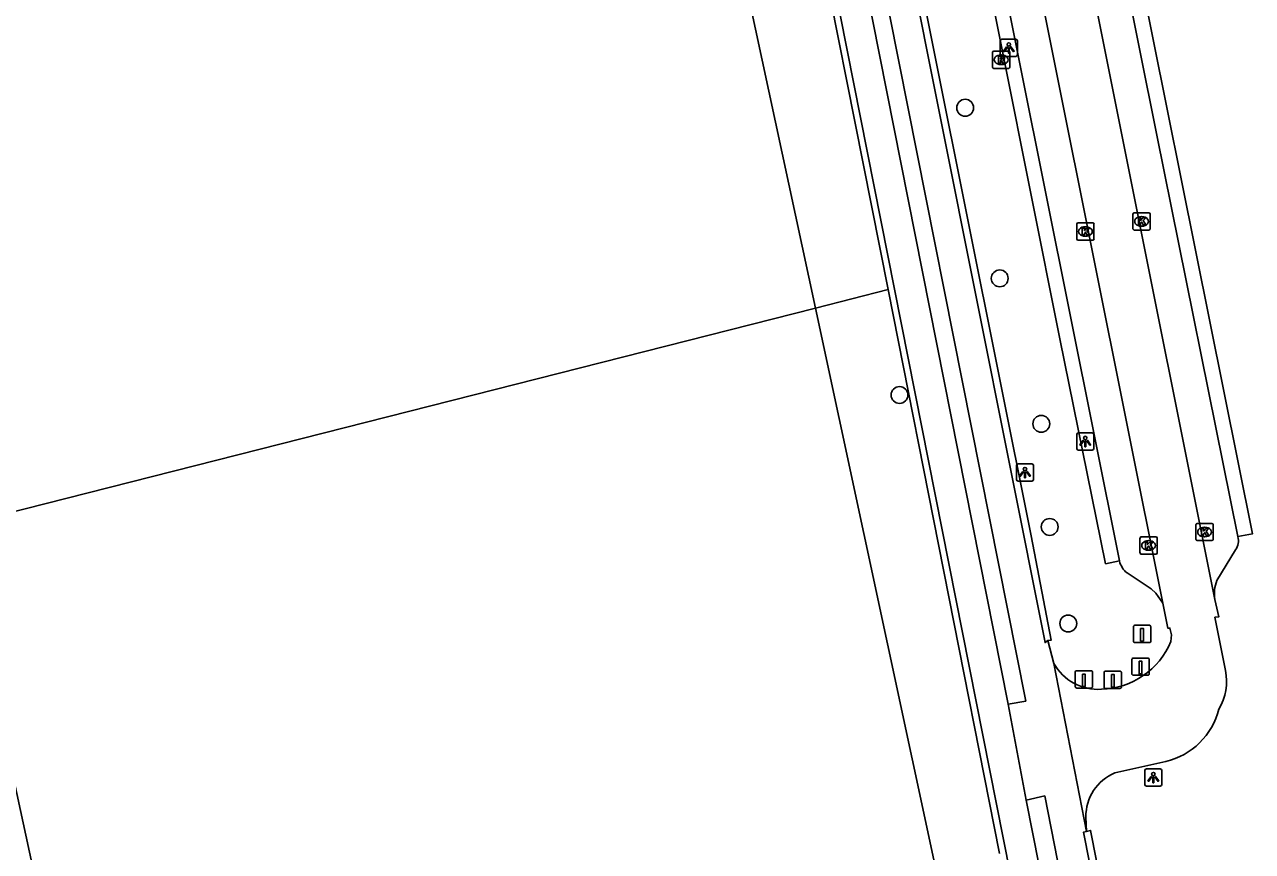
# Model space of a CAD drawing. Extents: x 160203 to 161526, y 379529 to 381797.
# Drawn here: x 160799.8 to 160871, y 380240.4 to 380288.4 of the extents above; entities that cross this region are included whole.
import ezdxf

# ---------------------------------------------------------------- set-up
doc = ezdxf.new("R2010")
doc.units = 0
for name, color, linetype in [('IMGEO_Boom', 7, 'Continuous'), ('IMGEO_Kolk', 7, 'Continuous'), ('IMGEO_Lichtpunt', 7, 'Continuous'), ('IMGEO_Loofbos', 7, 'Continuous'), ('IMGEO_Paal', 7, 'Continuous'), ('IMGEO_Parkeervlak_open', 7, 'Continuous'), ('IMGEO_Rijbaan_lokaal_gesloten', 7, 'Continuous'), ('IMGEO_Rijbaan_lokaal_open', 7, 'Continuous'), ('IMGEO_Rioolput', 7, 'Continuous'), ('IMGEO_Voetpad_open', 7, 'Continuous')]:
    doc.layers.add(name, color=color, linetype=linetype)

msp = doc.modelspace()

# ---------------------------------------------------------------- linework, layer by layer
at = {"layer": 'IMGEO_Boom'}
for centre in [(160854.36, 380283.523), (160856.363, 380273.623), (160850.549, 380266.854), (160858.776, 380265.178), (160859.264, 380259.199), (160860.342, 380253.598)]:
    msp.add_circle(centre, 0.489, dxfattribs=at)
at = {"layer": 'IMGEO_Kolk'}
for p, q in [((160860.834, 380275.916), (160860.834, 380276.768)), ((160860.909, 380276.842), (160861.761, 380276.842)), ((160861.835, 380276.768), (160861.835, 380275.916)), ((160864.097, 380276.503), (160864.097, 380277.355)), ((160864.172, 380277.429), (160865.024, 380277.429)), ((160864.585, 380277.209), (160864.61, 380277.209)), ((160865.098, 380277.355), (160865.098, 380276.503)), ((160861.345, 380276.062), (160861.32, 380276.062)), ((160861.322, 380276.622), (160861.347, 380276.622)), ((160865.024, 380276.429), (160864.172, 380276.429)), ((160864.608, 380276.649), (160864.583, 380276.649)), ((160861.761, 380275.842), (160860.909, 380275.842)), ((160867.753, 380258.479), (160867.753, 380259.331)), ((160867.828, 380259.405), (160868.68, 380259.405)), ((160868.241, 380259.185), (160868.266, 380259.185)), ((160868.754, 380259.331), (160868.754, 380258.479)), ((160864.505, 380257.698), (160864.505, 380258.55)), ((160864.58, 380258.624), (160865.432, 380258.624)), ((160864.993, 380258.404), (160865.018, 380258.404)), ((160865.506, 380258.55), (160865.506, 380257.698)), ((160868.68, 380258.405), (160867.828, 380258.405)), ((160868.264, 380258.625), (160868.239, 380258.625)), ((160865.432, 380257.624), (160864.58, 380257.624)), ((160865.016, 380257.844), (160864.991, 380257.844))]:
    msp.add_line(p, q, dxfattribs=at)
for points in [[(160860.834, 380275.916), (160860.834, 380276.768)], [(160860.909, 380276.842), (160861.761, 380276.842)], [(160861.835, 380276.768), (160861.835, 380275.916)], [(160864.097, 380276.503), (160864.097, 380277.355)], [(160864.172, 380277.429), (160865.024, 380277.429)], [(160864.418, 380277.129), (160864.541, 380277.129), (160864.541, 380276.978), (160864.671, 380277.129), (160864.835, 380277.129), (160864.689, 380276.978), (160864.842, 380276.729), (160864.69, 380276.729), (160864.605, 380276.893), (160864.541, 380276.826), (160864.541, 380276.729), (160864.418, 380276.729), (160864.418, 380277.129)], [(160865.098, 380277.355), (160865.098, 380276.503)], [(160861.155, 380276.542), (160861.278, 380276.542), (160861.278, 380276.391), (160861.408, 380276.542), (160861.572, 380276.542), (160861.426, 380276.391), (160861.579, 380276.142), (160861.427, 380276.142), (160861.342, 380276.306), (160861.278, 380276.239), (160861.278, 380276.142), (160861.155, 380276.142), (160861.155, 380276.542)], [(160865.024, 380276.429), (160864.172, 380276.429)], [(160861.761, 380275.842), (160860.909, 380275.842)], [(160867.753, 380258.479), (160867.753, 380259.331)], [(160867.828, 380259.405), (160868.68, 380259.405)], [(160868.074, 380259.105), (160868.197, 380259.105), (160868.197, 380258.954), (160868.327, 380259.105), (160868.491, 380259.105), (160868.345, 380258.954), (160868.498, 380258.705), (160868.346, 380258.705), (160868.261, 380258.869), (160868.197, 380258.802), (160868.197, 380258.705), (160868.074, 380258.705), (160868.074, 380259.105)], [(160868.754, 380259.331), (160868.754, 380258.479)], [(160864.505, 380257.698), (160864.505, 380258.55)], [(160864.58, 380258.624), (160865.432, 380258.624)], [(160864.826, 380258.324), (160864.949, 380258.324), (160864.949, 380258.173), (160865.079, 380258.324), (160865.243, 380258.324), (160865.097, 380258.173), (160865.25, 380257.924), (160865.098, 380257.924), (160865.013, 380258.088), (160864.949, 380258.021), (160864.949, 380257.924), (160864.826, 380257.924), (160864.826, 380258.324)], [(160865.506, 380258.55), (160865.506, 380257.698)], [(160868.68, 380258.405), (160867.828, 380258.405)], [(160865.432, 380257.624), (160864.58, 380257.624)]]:
    msp.add_lwpolyline(points, dxfattribs=at)
for centre, start, end in [((160860.911, 380276.766), 91.55205, 178.44795), ((160860.911, 380276.766), 91.55205, 178.44795), ((160861.759, 380276.766), 1.55205, 88.44795), ((160861.759, 380276.766), 1.55205, 88.44795), ((160864.174, 380277.353), 91.55205, 178.44795), ((160864.174, 380277.353), 91.55205, 178.44795), ((160865.022, 380277.353), 1.55205, 88.44795), ((160865.022, 380277.353), 1.55205, 88.44795), ((160864.174, 380276.505), 181.55205, 268.44795), ((160864.174, 380276.505), 181.55205, 268.44795), ((160865.022, 380276.505), 271.55205, 358.44795), ((160865.022, 380276.505), 271.55205, 358.44795), ((160860.911, 380275.918), 181.55205, 268.44795), ((160860.911, 380275.918), 181.55205, 268.44795), ((160861.759, 380275.918), 271.55205, 358.44795), ((160861.759, 380275.918), 271.55205, 358.44795), ((160867.83, 380259.329), 91.55205, 178.44795), ((160867.83, 380259.329), 91.55205, 178.44795), ((160868.678, 380259.329), 1.55205, 88.44795), ((160868.678, 380259.329), 1.55205, 88.44795), ((160864.582, 380258.548), 91.55205, 178.44795), ((160864.582, 380258.548), 91.55205, 178.44795), ((160865.43, 380258.548), 1.55205, 88.44795), ((160865.43, 380258.548), 1.55205, 88.44795), ((160867.83, 380258.481), 181.55205, 268.44795), ((160867.83, 380258.481), 181.55205, 268.44795), ((160868.678, 380258.481), 271.55205, 358.44795), ((160868.678, 380258.481), 271.55205, 358.44795), ((160864.582, 380257.7), 181.55205, 268.44795), ((160864.582, 380257.7), 181.55205, 268.44795), ((160865.43, 380257.7), 271.55205, 358.44795), ((160865.43, 380257.7), 271.55205, 358.44795)]:
    msp.add_arc(centre, 0.0765, start, end, dxfattribs=at)
for centre, major_axis, ratio, start_param, end_param in [((160864.584, 380276.929), (-0.387, 0.002), 0.722429, 4.712389, 7.853982), ((160864.609, 380276.929), (-0.39, 0.002), 0.717154, 1.570796, 4.712389), ((160861.321, 380276.342), (-0.387, 0.002), 0.722429, 4.712389, 7.853982), ((160861.346, 380276.342), (-0.39, 0.002), 0.717154, 1.570796, 4.712389), ((160868.24, 380258.905), (-0.387, 0.002), 0.722429, 4.712389, 7.853982), ((160868.265, 380258.905), (-0.39, 0.002), 0.717154, 1.570796, 4.712389), ((160864.992, 380258.124), (-0.387, 0.002), 0.722429, 4.712389, 7.853982), ((160865.017, 380258.124), (-0.39, 0.002), 0.717154, 1.570796, 4.712389)]:
    msp.add_ellipse(centre, major_axis=major_axis, ratio=ratio, start_param=start_param, end_param=end_param, dxfattribs=at)
at = {"layer": 'IMGEO_Lichtpunt'}
for p, q in [((160857.294, 380287.497), (160856.486, 380287.497)), ((160857.294, 380287.497), (160856.486, 380287.497)), ((160856.392, 380287.402), (160856.392, 380286.595)), ((160856.392, 380287.402), (160856.392, 380286.595)), ((160857.388, 380286.595), (160857.388, 380287.402)), ((160857.388, 380286.595), (160857.388, 380287.402)), ((160856.486, 380286.501), (160857.294, 380286.501)), ((160856.486, 380286.501), (160857.294, 380286.501)), ((160861.732, 380264.657), (160860.924, 380264.657)), ((160861.732, 380264.657), (160860.924, 380264.657)), ((160860.83, 380264.562), (160860.83, 380263.755)), ((160860.83, 380264.562), (160860.83, 380263.755)), ((160861.826, 380263.755), (160861.826, 380264.562)), ((160861.826, 380263.755), (160861.826, 380264.562)), ((160860.924, 380263.661), (160861.732, 380263.661)), ((160860.924, 380263.661), (160861.732, 380263.661)), ((160857.33, 380262.758), (160857.33, 380261.951)), ((160857.33, 380262.758), (160857.33, 380261.951)), ((160858.232, 380262.853), (160857.424, 380262.853)), ((160858.232, 380262.853), (160857.424, 380262.853)), ((160858.326, 380261.951), (160858.326, 380262.758)), ((160858.326, 380261.951), (160858.326, 380262.758)), ((160857.424, 380261.857), (160858.232, 380261.857)), ((160857.424, 380261.857), (160858.232, 380261.857)), ((160864.781, 380245.06), (160864.781, 380244.253)), ((160864.781, 380245.06), (160864.781, 380244.253)), ((160865.683, 380245.155), (160864.875, 380245.155)), ((160865.683, 380245.155), (160864.875, 380245.155)), ((160865.777, 380244.253), (160865.777, 380245.06)), ((160865.777, 380244.253), (160865.777, 380245.06)), ((160864.875, 380244.159), (160865.683, 380244.159)), ((160864.875, 380244.159), (160865.683, 380244.159))]:
    msp.add_line(p, q, dxfattribs=at)
for points in [[(160856.766, 380287.066), (160856.805, 380287.038), (160856.617, 380286.776), (160856.579, 380286.803), (160856.766, 380287.066)], [(160856.868, 380287.018), (160856.915, 380287.018), (160856.915, 380286.696), (160856.868, 380286.696), (160856.868, 380287.018)], [(160856.978, 380287.038), (160857.016, 380287.065), (160857.203, 380286.803), (160857.164, 380286.775), (160856.978, 380287.038)], [(160861.204, 380264.226), (160861.243, 380264.198), (160861.055, 380263.936), (160861.017, 380263.963), (160861.204, 380264.226)], [(160861.306, 380264.178), (160861.353, 380264.178), (160861.353, 380263.856), (160861.306, 380263.856), (160861.306, 380264.178)], [(160861.416, 380264.198), (160861.454, 380264.225), (160861.641, 380263.963), (160861.602, 380263.935), (160861.416, 380264.198)], [(160857.704, 380262.422), (160857.743, 380262.394), (160857.555, 380262.132), (160857.517, 380262.159), (160857.704, 380262.422)], [(160857.806, 380262.374), (160857.853, 380262.374), (160857.853, 380262.052), (160857.806, 380262.052), (160857.806, 380262.374)], [(160857.916, 380262.394), (160857.954, 380262.421), (160858.141, 380262.159), (160858.102, 380262.131), (160857.916, 380262.394)], [(160865.155, 380244.724), (160865.194, 380244.696), (160865.006, 380244.434), (160864.968, 380244.461), (160865.155, 380244.724)], [(160865.257, 380244.676), (160865.304, 380244.676), (160865.304, 380244.354), (160865.257, 380244.354), (160865.257, 380244.676)], [(160865.367, 380244.696), (160865.405, 380244.723), (160865.592, 380244.461), (160865.553, 380244.433), (160865.367, 380244.696)]]:
    msp.add_lwpolyline(points, dxfattribs=at)
for centre in [(160856.891, 380287.2), (160861.329, 380264.36), (160857.829, 380262.556), (160865.28, 380244.858)]:
    msp.add_circle(centre, 0.0994, dxfattribs=at)
for centre, start, end in [((160856.486, 380287.402), 90, 180), ((160856.486, 380287.402), 90, 180), ((160857.294, 380287.402), 0, 90), ((160857.294, 380287.402), 0, 90), ((160856.486, 380286.595), 180, 270), ((160856.486, 380286.595), 180, 270), ((160857.294, 380286.595), 270, 0), ((160857.294, 380286.595), 270, 360), ((160860.924, 380264.562), 90, 180), ((160860.924, 380264.562), 90, 180), ((160861.732, 380264.562), 0, 90), ((160861.732, 380264.562), 0, 90), ((160860.924, 380263.755), 180, 270), ((160860.924, 380263.755), 180, 270), ((160861.732, 380263.755), 270, 0), ((160861.732, 380263.755), 270, 360), ((160857.424, 380262.758), 90, 180), ((160857.424, 380262.758), 90, 180), ((160858.232, 380262.758), 0, 90), ((160858.232, 380262.758), 0, 90), ((160857.424, 380261.951), 180, 270), ((160857.424, 380261.951), 180, 270), ((160858.232, 380261.951), 270, 0), ((160858.232, 380261.951), 270, 360), ((160864.875, 380245.06), 90, 180), ((160864.875, 380245.06), 90, 180), ((160865.683, 380245.06), 0, 90), ((160865.683, 380245.06), 0, 90), ((160864.875, 380244.253), 180, 270), ((160864.875, 380244.253), 180, 270), ((160865.683, 380244.253), 270, 0), ((160865.683, 380244.253), 270, 360)]:
    msp.add_arc(centre, 0.0946, start, end, dxfattribs=at)
at = {"layer": 'IMGEO_Loofbos'}
for points in [[(160839.859, 380298.895), (160845.662, 380271.9)], [(160849.881, 380272.972), (160845.662, 380271.9)], [(160795.958, 380259.278), (160845.662, 380271.9)], [(160845.662, 380271.9), (160852.661, 380239.334)], [(160795.958, 380259.278), (160797.93, 380250), (160802.978, 380226.808), (160822.601, 380231.812)]]:
    msp.add_lwpolyline(points, dxfattribs=at)
at = {"layer": 'IMGEO_Paal'}
for p, q in [((160864.129, 380253.41), (160864.129, 380252.569)), ((160864.129, 380253.41), (160864.129, 380252.569)), ((160865.045, 380253.494), (160864.204, 380253.494)), ((160865.045, 380253.494), (160864.204, 380253.494)), ((160865.129, 380252.578), (160865.129, 380253.419)), ((160865.129, 380252.578), (160865.129, 380253.419)), ((160864.213, 380252.494), (160865.054, 380252.494)), ((160864.213, 380252.494), (160865.054, 380252.494)), ((160864.04, 380251.506), (160864.04, 380250.665)), ((160864.04, 380251.506), (160864.04, 380250.665)), ((160864.956, 380251.59), (160864.115, 380251.59)), ((160864.956, 380251.59), (160864.115, 380251.59)), ((160865.04, 380250.674), (160865.04, 380251.515)), ((160865.04, 380250.674), (160865.04, 380251.515)), ((160860.747, 380250.767), (160860.747, 380249.926)), ((160860.747, 380250.767), (160860.747, 380249.926)), ((160861.663, 380250.851), (160860.822, 380250.851)), ((160861.663, 380250.851), (160860.822, 380250.851)), ((160861.747, 380249.935), (160861.747, 380250.776)), ((160861.747, 380249.935), (160861.747, 380250.776)), ((160862.427, 380250.744), (160862.427, 380249.903)), ((160862.427, 380250.744), (160862.427, 380249.903)), ((160863.343, 380250.828), (160862.502, 380250.828)), ((160863.343, 380250.828), (160862.502, 380250.828)), ((160863.427, 380249.912), (160863.427, 380250.753)), ((160863.427, 380249.912), (160863.427, 380250.753)), ((160864.124, 380250.59), (160864.965, 380250.59)), ((160864.124, 380250.59), (160864.965, 380250.59)), ((160860.831, 380249.851), (160861.672, 380249.851)), ((160860.831, 380249.851), (160861.672, 380249.851)), ((160862.511, 380249.828), (160863.352, 380249.828)), ((160862.511, 380249.828), (160863.352, 380249.828))]:
    msp.add_line(p, q, dxfattribs=at)
for points in [[(160864.544, 380253.307), (160864.704, 380253.307), (160864.704, 380252.574), (160864.544, 380252.574), (160864.544, 380253.307)], [(160864.455, 380251.403), (160864.615, 380251.403), (160864.615, 380250.67), (160864.455, 380250.67), (160864.455, 380251.403)], [(160861.162, 380250.664), (160861.322, 380250.664), (160861.322, 380249.931), (160861.162, 380249.931), (160861.162, 380250.664)], [(160862.842, 380250.641), (160863.002, 380250.641), (160863.002, 380249.908), (160862.842, 380249.908), (160862.842, 380250.641)]]:
    msp.add_lwpolyline(points, dxfattribs=at)
for centre, start, end in [((160864.207, 380253.416), 92.4484, 184.28452), ((160864.207, 380253.416), 92.4484, 184.28452), ((160865.051, 380253.416), 2.4484, 94.28452), ((160865.051, 380253.416), 2.4484, 94.28452), ((160864.207, 380252.572), 182.4484, 274.28452), ((160864.207, 380252.572), 182.4484, 274.28452), ((160865.051, 380252.572), 272.4484, 4.28452), ((160865.051, 380252.572), 272.4484, 4.28452), ((160864.118, 380251.512), 92.4484, 184.28452), ((160864.118, 380251.512), 92.4484, 184.28452), ((160864.962, 380251.512), 2.4484, 94.28452), ((160864.962, 380251.512), 2.4484, 94.28452), ((160860.825, 380250.773), 92.4484, 184.28452), ((160860.825, 380250.773), 92.4484, 184.28452), ((160861.669, 380250.773), 2.4484, 94.28452), ((160861.669, 380250.773), 2.4484, 94.28452), ((160862.505, 380250.75), 92.4484, 184.28452), ((160862.505, 380250.75), 92.4484, 184.28452), ((160863.349, 380250.75), 2.4484, 94.28452), ((160863.349, 380250.75), 2.4484, 94.28452), ((160864.118, 380250.668), 182.4484, 274.28452), ((160864.118, 380250.668), 182.4484, 274.28452), ((160864.962, 380250.668), 272.4484, 4.28452), ((160864.962, 380250.668), 272.4484, 4.28452), ((160860.825, 380249.929), 182.4484, 274.28452), ((160860.825, 380249.929), 182.4484, 274.28452), ((160861.669, 380249.929), 272.4484, 4.28452), ((160861.669, 380249.929), 272.4484, 4.28452), ((160862.505, 380249.906), 182.4484, 274.28452), ((160862.505, 380249.906), 182.4484, 274.28452), ((160863.349, 380249.906), 272.4484, 4.28452), ((160863.349, 380249.906), 272.4484, 4.28452)]:
    msp.add_arc(centre, 0.0779, start, end, dxfattribs=at)
at = {"layer": 'IMGEO_Parkeervlak_open'}
for points in [[(160870.05, 380257.865), (160868.972, 380256.086)], [(160865.837, 380254.767), (160865.417, 380255.361), (160865.148, 380255.603), (160863.751, 380256.532)]]:
    msp.add_lwpolyline(points, dxfattribs=at)
for centre, radius, start, end in [((160869.345, 380258.39), 0.879, 323.32765, 16.20675), ((160864.592, 380257.555), 1.324, 194.51266, 230.57983), ((160870.697, 380255.351), 1.875, 156.91111, 191.11982)]:
    msp.add_arc(centre, radius, start, end, dxfattribs=at)
at = {"layer": 'IMGEO_Rijbaan_lokaal_gesloten'}
for points in [[(160807.391, 380496.064), (160807.806, 380496.157), (160808.357, 380496.254), (160809.488, 380490.62), (160847.878, 380299.47), (160857.878, 380249.092), (160856.862, 380248.916)], [(160856.862, 380248.916), (160846.915, 380299.112), (160808.457, 380490.462), (160808.139, 380492.044), (160807.391, 380496.064)], [(160806.108, 380492.099), (160806.281, 380492.144), (160806.674, 380490.188), (160845.136, 380298.897), (160858.94, 380229.148), (160865.008, 380198.49)], [(160849.421, 380336.657), (160865.837, 380254.767)], [(160868.857, 380254.989), (160852.388, 380337.253)], [(160842.958, 380332.843), (160858.995, 380252.491), (160859.163, 380252.606)], [(160865.837, 380254.767), (160866.126, 380253.323), (160866.238, 380253.326), (160866.325, 380252.932), (160866.298, 380252.548)], [(160869.469, 380250.868), (160868.855, 380253.955), (160869.082, 380253.985), (160868.857, 380254.989)], [(160859.506, 380251.283), (160859.163, 380252.606)], [(160859.506, 380251.283), (160861.405, 380241.518)], [(160857.899, 380243.338), (160856.862, 380248.916)], [(160863.038, 380244.922), (160866.004, 380245.583)], [(160857.899, 380243.338), (160858.975, 380243.591), (160861.56, 380230.469), (160867.75, 380199.041)], [(160866.722, 380198.834), (160860.551, 380229.96), (160857.899, 380243.338)], [(160861.405, 380241.518), (160861.364, 380242.364)], [(160861.405, 380241.518), (160861.228, 380241.492), (160863.23, 380231.311), (160869.506, 380199.393)]]:
    msp.add_lwpolyline(points, dxfattribs=at)
for centre, radius, start, end in [((160862.118, 380254.31), 4.537, 271.88786, 337.14246), ((160862.094, 380252.742), 2.971, 209.4125, 273.3346), ((160866.286, 380250.251), 3.242, 329.86405, 10.97135), ((160864.998, 380249.69), 4.229, 283.75911, 345.38044), ((160864.115, 380242.391), 2.751, 113.04372, 180.5534)]:
    msp.add_arc(centre, radius, start, end, dxfattribs=at)
at = {"layer": 'IMGEO_Rijbaan_lokaal_open'}
for points in [[(160806.108, 380492.099), (160805.945, 380492.03), (160806.217, 380490.57), (160844.613, 380299.608), (160849.881, 380272.972)], [(160859.163, 380252.606), (160859.34, 380252.626), (160858.197, 380258.685), (160843.314, 380332.925), (160842.958, 380332.843)], [(160856.352, 380240.258), (160849.881, 380272.972)], [(160863.743, 380230.895), (160863.622, 380231.509), (160861.641, 380241.586), (160861.405, 380241.518)]]:
    msp.add_lwpolyline(points, dxfattribs=at)
at = {"layer": 'IMGEO_Rioolput'}
for p, q in [((160855.949, 380285.882), (160855.949, 380286.734)), ((160856.024, 380286.808), (160856.876, 380286.808)), ((160856.95, 380286.734), (160856.95, 380285.882)), ((160856.46, 380286.028), (160856.435, 380286.028)), ((160856.437, 380286.588), (160856.462, 380286.588)), ((160856.876, 380285.808), (160856.024, 380285.808))]:
    msp.add_line(p, q, dxfattribs=at)
for points in [[(160855.949, 380285.882), (160855.949, 380286.734)], [(160856.024, 380286.808), (160856.876, 380286.808)], [(160856.95, 380286.734), (160856.95, 380285.882)], [(160856.538, 380286.506), (160856.286, 380286.508), (160856.286, 380286.108)], [(160856.286, 380286.108), (160856.41, 380286.108), (160856.41, 380286.27), (160856.421, 380286.27)], [(160856.464, 380286.427), (160856.41, 380286.427), (160856.41, 380286.346)], [(160856.41, 380286.346), (160856.462, 380286.346)], [(160856.468, 380286.241), (160856.539, 380286.108), (160856.679, 380286.108), (160856.614, 380286.234)], [(160856.876, 380285.808), (160856.024, 380285.808)]]:
    msp.add_lwpolyline(points, dxfattribs=at)
for centre, radius, start, end in [((160856.026, 380286.732), 0.0765, 91.55205, 178.44795), ((160856.026, 380286.732), 0.0765, 91.55205, 178.44795), ((160856.874, 380286.732), 0.0765, 1.55205, 88.44795), ((160856.874, 380286.732), 0.0765, 1.55205, 88.44795), ((160856.42, 380286.217), 0.0533, 26.02933, 88.69889), ((160856.446, 380286.535), 0.19, 274.7715, 282.96867), ((160856.47, 380286.331), 0.0964, 77.00612, 93.18647), ((160856.484, 380286.388), 0.0378, 276.66336, 79.67722), ((160856.537, 380286.396), 0.109, 350.36119, 89.41601), ((160856.535, 380286.396), 0.112, 277.58423, 350.98172), ((160856.519, 380286.181), 0.108, 29.51342, 73.79051), ((160856.026, 380285.884), 0.0765, 181.55205, 268.44795), ((160856.026, 380285.884), 0.0765, 181.55205, 268.44795), ((160856.874, 380285.884), 0.0765, 271.55205, 358.44795), ((160856.874, 380285.884), 0.0765, 271.55205, 358.44795)]:
    msp.add_arc(centre, radius, start, end, dxfattribs=at)
for centre, major_axis, ratio, start_param, end_param in [((160856.436, 380286.308), (-0.387, 0.002), 0.722429, 4.712389, 7.853982), ((160856.461, 380286.308), (-0.39, 0.002), 0.717154, 1.570796, 4.712389)]:
    msp.add_ellipse(centre, major_axis=major_axis, ratio=ratio, start_param=start_param, end_param=end_param, dxfattribs=at)
at = {"layer": 'IMGEO_Voetpad_open'}
for points in [[(160870.189, 380258.635), (160865.491, 380281.923), (160854.396, 380337.15)], [(160855.357, 380336.794), (160871.032, 380258.795), (160870.189, 380258.635)], [(160863.31, 380257.223), (160862.511, 380257.061), (160859.843, 380270.107), (160846.694, 380336.054)], [(160847.569, 380335.76), (160863.31, 380257.223)]]:
    msp.add_lwpolyline(points, dxfattribs=at)

doc.saveas('drawing.dxf')
